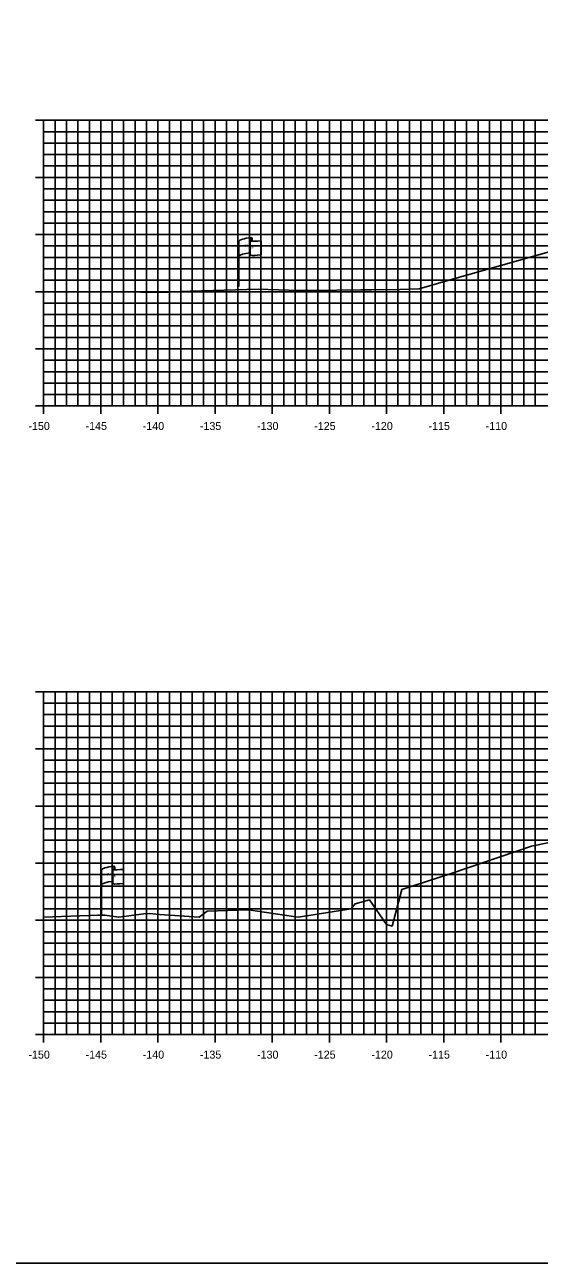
# Model space of a CAD drawing. Extents: x 674939 to 678919, y 750652 to 765176.
# Drawn here: x 678596.9 to 678641.9, y 761506.3 to 761614.6 of the extents above; entities that cross this region are included whole.
import ezdxf

# ---------------------------------------------------------------- set-up
doc = ezdxf.new("R2010")
doc.units = 0
for name, color, linetype in [('Level 10', 7, 'Continuous'), ('Level 20', 7, 'Continuous'), ('Level 28', 7, 'Continuous'), ('Level 4', 7, 'Continuous'), ('Level 8', 7, 'Continuous'), ('Level 9', 7, 'Continuous')]:
    doc.layers.add(name, color=color, linetype=linetype)

msp = doc.modelspace()

# ---------------------------------------------------------------- linework, layer by layer
at = {"layer": 'Level 10'}
for points in [[(678607.04, 761591.25), (678608.1, 761591.24), (678609.54, 761591.24), (678609.76, 761591.27), (678611.35, 761591.33), (678617.31, 761591.52), (678620.85, 761591.4), (678622.06, 761591.4), (678626.28, 761591.44), (678627.2, 761591.44), (678629.7, 761591.49), (678631.38, 761591.55), (678633.89, 761592.26), (678648.01, 761596.27)], [(678598.53, 761536.58), (678603.27, 761536.75), (678603.88, 761536.74), (678605.1, 761536.57), (678607.31, 761536.85), (678607.8, 761536.9), (678608.68, 761536.8), (678612.13, 761536.57), (678612.84, 761537.08), (678616.46, 761537.21), (678620.38, 761536.62), (678620.56, 761536.59), (678620.8, 761536.56), (678625.42, 761537.29), (678625.78, 761537.73), (678627.04, 761538.08), (678628.52, 761535.92), (678629.02, 761535.79), (678629.86, 761538.98), (678634.17, 761540.38), (678641.21, 761542.79), (678653.51, 761545.29)]]:
    msp.add_lwpolyline(points, dxfattribs=at)
at = {"layer": 'Level 20'}
for p, q in [((678598.53, 761606.29), (678898.53, 761606.29)), ((678598.53, 761581.29), (678598.53, 761606.29)), ((678599.53, 761581.29), (678599.53, 761606.29)), ((678600.53, 761581.29), (678600.53, 761606.29)), ((678601.53, 761581.29), (678601.53, 761606.29)), ((678602.53, 761581.29), (678602.53, 761606.29)), ((678603.53, 761581.29), (678603.53, 761606.29)), ((678604.53, 761581.29), (678604.53, 761606.29)), ((678605.53, 761581.29), (678605.53, 761606.29)), ((678606.53, 761581.29), (678606.53, 761606.29)), ((678607.53, 761581.29), (678607.53, 761606.29)), ((678608.53, 761581.29), (678608.53, 761606.29)), ((678609.53, 761581.29), (678609.53, 761606.29)), ((678610.53, 761581.29), (678610.53, 761606.29)), ((678611.53, 761581.29), (678611.53, 761606.29)), ((678612.53, 761581.29), (678612.53, 761606.29)), ((678613.53, 761581.29), (678613.53, 761606.29)), ((678614.53, 761581.29), (678614.53, 761606.29)), ((678615.53, 761581.29), (678615.53, 761606.29)), ((678616.53, 761581.29), (678616.53, 761606.29)), ((678617.53, 761581.29), (678617.53, 761606.29)), ((678618.53, 761581.29), (678618.53, 761606.29)), ((678619.53, 761581.29), (678619.53, 761606.29)), ((678620.53, 761581.29), (678620.53, 761606.29)), ((678621.53, 761581.29), (678621.53, 761606.29)), ((678622.53, 761581.29), (678622.53, 761606.29)), ((678623.53, 761581.29), (678623.53, 761606.29)), ((678624.53, 761581.29), (678624.53, 761606.29)), ((678625.53, 761581.29), (678625.53, 761606.29)), ((678626.53, 761581.29), (678626.53, 761606.29)), ((678627.53, 761581.29), (678627.53, 761606.29)), ((678628.53, 761581.29), (678628.53, 761606.29)), ((678629.53, 761581.29), (678629.53, 761606.29)), ((678630.53, 761581.29), (678630.53, 761606.29)), ((678631.53, 761581.29), (678631.53, 761606.29)), ((678632.53, 761581.29), (678632.53, 761606.29)), ((678633.53, 761581.29), (678633.53, 761606.29)), ((678634.53, 761581.29), (678634.53, 761606.29)), ((678635.53, 761581.29), (678635.53, 761606.29)), ((678636.53, 761581.29), (678636.53, 761606.29)), ((678637.53, 761581.29), (678637.53, 761606.29)), ((678638.53, 761581.29), (678638.53, 761606.29)), ((678639.53, 761581.29), (678639.53, 761606.29)), ((678640.53, 761581.29), (678640.53, 761606.29)), ((678641.53, 761581.29), (678641.53, 761606.29)), ((678598.53, 761605.29), (678898.53, 761605.29)), ((678598.53, 761604.29), (678898.53, 761604.29)), ((678598.53, 761603.29), (678898.53, 761603.29)), ((678598.53, 761602.29), (678898.53, 761602.29)), ((678598.53, 761601.29), (678898.53, 761601.29)), ((678598.53, 761600.29), (678898.53, 761600.29)), ((678598.53, 761599.29), (678898.53, 761599.29)), ((678598.53, 761598.29), (678898.53, 761598.29)), ((678598.53, 761597.29), (678898.53, 761597.29)), ((678598.53, 761596.29), (678898.53, 761596.29)), ((678598.53, 761595.29), (678898.53, 761595.29)), ((678598.53, 761594.29), (678898.53, 761594.29)), ((678598.53, 761593.29), (678898.53, 761593.29)), ((678598.53, 761592.29), (678898.53, 761592.29)), ((678598.53, 761591.29), (678898.53, 761591.29)), ((678598.53, 761590.29), (678898.53, 761590.29)), ((678598.53, 761589.29), (678898.53, 761589.29)), ((678598.53, 761588.29), (678898.53, 761588.29)), ((678598.53, 761587.29), (678898.53, 761587.29)), ((678598.53, 761586.29), (678898.53, 761586.29)), ((678598.53, 761585.29), (678898.53, 761585.29)), ((678598.53, 761584.29), (678898.53, 761584.29)), ((678598.53, 761583.29), (678898.53, 761583.29)), ((678598.53, 761582.29), (678898.53, 761582.29)), ((678598.53, 761581.29), (678898.53, 761581.29)), ((678598.53, 761556.29), (678898.53, 761556.29)), ((678598.53, 761526.29), (678598.53, 761556.29)), ((678598.53, 761555.29), (678898.53, 761555.29)), ((678599.53, 761526.29), (678599.53, 761556.29)), ((678600.53, 761526.29), (678600.53, 761556.29)), ((678601.53, 761526.29), (678601.53, 761556.29)), ((678602.53, 761526.29), (678602.53, 761556.29)), ((678603.53, 761526.29), (678603.53, 761556.29)), ((678604.53, 761526.29), (678604.53, 761556.29)), ((678605.53, 761526.29), (678605.53, 761556.29)), ((678606.53, 761526.29), (678606.53, 761556.29)), ((678607.53, 761526.29), (678607.53, 761556.29)), ((678608.53, 761526.29), (678608.53, 761556.29)), ((678609.53, 761526.29), (678609.53, 761556.29)), ((678610.53, 761526.29), (678610.53, 761556.29)), ((678611.53, 761526.29), (678611.53, 761556.29)), ((678612.53, 761526.29), (678612.53, 761556.29)), ((678613.53, 761526.29), (678613.53, 761556.29)), ((678614.53, 761526.29), (678614.53, 761556.29)), ((678615.53, 761526.29), (678615.53, 761556.29)), ((678616.53, 761526.29), (678616.53, 761556.29)), ((678617.53, 761526.29), (678617.53, 761556.29)), ((678618.53, 761526.29), (678618.53, 761556.29)), ((678619.53, 761526.29), (678619.53, 761556.29)), ((678620.53, 761526.29), (678620.53, 761556.29)), ((678621.53, 761526.29), (678621.53, 761556.29)), ((678622.53, 761526.29), (678622.53, 761556.29)), ((678623.53, 761526.29), (678623.53, 761556.29)), ((678624.53, 761526.29), (678624.53, 761556.29)), ((678625.53, 761526.29), (678625.53, 761556.29)), ((678626.53, 761526.29), (678626.53, 761556.29)), ((678627.53, 761526.29), (678627.53, 761556.29)), ((678628.53, 761526.29), (678628.53, 761556.29)), ((678629.53, 761526.29), (678629.53, 761556.29)), ((678630.53, 761526.29), (678630.53, 761556.29)), ((678631.53, 761526.29), (678631.53, 761556.29)), ((678632.53, 761526.29), (678632.53, 761556.29)), ((678633.53, 761526.29), (678633.53, 761556.29)), ((678634.53, 761526.29), (678634.53, 761556.29)), ((678635.53, 761526.29), (678635.53, 761556.29)), ((678636.53, 761526.29), (678636.53, 761556.29)), ((678637.53, 761526.29), (678637.53, 761556.29)), ((678638.53, 761526.29), (678638.53, 761556.29)), ((678639.53, 761526.29), (678639.53, 761556.29)), ((678640.53, 761526.29), (678640.53, 761556.29)), ((678641.53, 761526.29), (678641.53, 761556.29)), ((678598.53, 761554.29), (678898.53, 761554.29)), ((678598.53, 761553.29), (678898.53, 761553.29)), ((678598.53, 761552.29), (678898.53, 761552.29)), ((678598.53, 761551.29), (678898.53, 761551.29)), ((678598.53, 761550.29), (678898.53, 761550.29)), ((678598.53, 761549.29), (678898.53, 761549.29)), ((678598.53, 761548.29), (678898.53, 761548.29)), ((678598.53, 761547.29), (678898.53, 761547.29)), ((678598.53, 761546.29), (678898.53, 761546.29)), ((678598.53, 761545.29), (678898.53, 761545.29)), ((678598.53, 761544.29), (678898.53, 761544.29)), ((678598.53, 761543.29), (678898.53, 761543.29)), ((678598.53, 761542.29), (678898.53, 761542.29)), ((678598.53, 761541.29), (678898.53, 761541.29)), ((678598.53, 761540.29), (678898.53, 761540.29)), ((678598.53, 761539.29), (678898.53, 761539.29)), ((678598.53, 761538.29), (678898.53, 761538.29)), ((678598.53, 761537.29), (678898.53, 761537.29)), ((678598.53, 761536.29), (678898.53, 761536.29)), ((678598.53, 761535.29), (678898.53, 761535.29)), ((678598.53, 761534.29), (678898.53, 761534.29)), ((678598.53, 761533.29), (678898.53, 761533.29)), ((678598.53, 761532.29), (678898.53, 761532.29)), ((678598.53, 761531.29), (678898.53, 761531.29)), ((678598.53, 761530.29), (678898.53, 761530.29)), ((678598.53, 761529.29), (678898.53, 761529.29)), ((678598.53, 761528.29), (678898.53, 761528.29)), ((678598.53, 761527.29), (678898.53, 761527.29)), ((678598.53, 761526.29), (678898.53, 761526.29))]:
    msp.add_line(p, q, dxfattribs=at)
at = {"layer": 'Level 28'}
for p, q in [((678615.62, 761591.74), (678615.62, 761595.69)), ((678616.61, 761595.79), (678616.61, 761595.77)), ((678616.61, 761595.77), (678616.61, 761594.55)), ((678616.78, 761595.94), (678616.78, 761595.7)), ((678617.55, 761595.75), (678617.55, 761594.51)), ((678603.59, 761536.74), (678603.59, 761540.69)), ((678604.59, 761540.79), (678604.59, 761540.77)), ((678604.59, 761540.77), (678604.59, 761539.55)), ((678604.76, 761540.94), (678604.76, 761540.7)), ((678605.53, 761540.75), (678605.53, 761539.51))]:
    msp.add_line(p, q, dxfattribs=at)
for centre, radius, start, end in [((678616.69, 761595.79), 0.078, 88.6458, 274.2828), ((678616.7, 761595.94), 0.0783, 263.0712, 93.9564), ((678616.69, 761594.55), 0.0783, 180, 273.9564), ((678604.67, 761540.79), 0.078, 88.6458, 274.2828), ((678604.68, 761540.94), 0.0783, 263.0712, 93.9564), ((678604.67, 761539.55), 0.0783, 180, 273.9564)]:
    msp.add_arc(centre, radius, start, end, dxfattribs=at)
for centre, major_axis, ratio, start_param, end_param in [((678617.2, 761595.73), (-1.58, -0.04), 0.19887, 5.030368, 6.283185), ((678617.9, 761595.85), (-1.23, -0.13), 0.052933, 0.159456, 1.268315), ((678617.19, 761594.42), (-1.58, -0.04), 0.19887, 5.083035, 6.194897), ((678617.9, 761594.61), (-1.23, -0.13), 0.052933, 0.159456, 1.268315), ((678605.18, 761540.73), (-1.58, -0.04), 0.19887, 5.030368, 6.283185), ((678605.88, 761540.85), (-1.23, -0.13), 0.052933, 0.159456, 1.268315), ((678605.17, 761539.42), (-1.58, -0.04), 0.19887, 5.083035, 6.194897), ((678605.88, 761539.61), (-1.23, -0.13), 0.052933, 0.159456, 1.268315)]:
    msp.add_ellipse(centre, major_axis=major_axis, ratio=ratio, start_param=start_param, end_param=end_param, dxfattribs=at)
at = {"layer": 'Level 4'}
msp.add_lwpolyline([(678578.53, 761506.29), (678918.53, 761506.29), (678918.53, 761726.29), (678578.53, 761726.29)], close=True, dxfattribs=at)
at = {"layer": 'Level 8'}
for p, q in [((678597.83, 761606.29), (678599.23, 761606.29)), ((678598.53, 761581.29), (678598.53, 761606.29)), ((678598.53, 761605.29), (678598.88, 761605.29)), ((678598.53, 761604.29), (678598.88, 761604.29)), ((678598.53, 761603.29), (678598.88, 761603.29)), ((678598.53, 761602.29), (678598.88, 761602.29)), ((678597.83, 761601.29), (678599.23, 761601.29)), ((678598.53, 761600.29), (678598.88, 761600.29)), ((678598.53, 761599.29), (678598.88, 761599.29)), ((678598.53, 761598.29), (678598.88, 761598.29)), ((678598.53, 761597.29), (678598.88, 761597.29)), ((678597.83, 761596.29), (678599.23, 761596.29)), ((678598.53, 761595.29), (678598.88, 761595.29)), ((678598.53, 761594.29), (678598.88, 761594.29)), ((678598.53, 761593.29), (678598.88, 761593.29)), ((678598.53, 761592.29), (678598.88, 761592.29)), ((678597.83, 761591.29), (678599.23, 761591.29)), ((678598.53, 761590.29), (678598.88, 761590.29)), ((678598.53, 761589.29), (678598.88, 761589.29)), ((678598.53, 761588.29), (678598.88, 761588.29)), ((678598.53, 761587.29), (678598.88, 761587.29)), ((678597.83, 761586.29), (678599.23, 761586.29)), ((678598.53, 761585.29), (678598.88, 761585.29)), ((678598.53, 761584.29), (678598.88, 761584.29)), ((678598.53, 761583.29), (678598.88, 761583.29)), ((678597.83, 761581.29), (678599.23, 761581.29)), ((678598.53, 761582.29), (678598.88, 761582.29)), ((678598.53, 761580.59), (678598.53, 761581.99)), ((678598.53, 761581.29), (678898.53, 761581.29)), ((678603.53, 761580.59), (678603.53, 761581.99)), ((678608.53, 761580.59), (678608.53, 761581.99)), ((678613.53, 761580.59), (678613.53, 761581.99)), ((678618.53, 761580.59), (678618.53, 761581.99)), ((678623.53, 761580.59), (678623.53, 761581.99)), ((678628.53, 761580.59), (678628.53, 761581.99)), ((678633.53, 761580.59), (678633.53, 761581.99)), ((678638.53, 761580.59), (678638.53, 761581.99)), ((678597.83, 761556.29), (678599.23, 761556.29)), ((678598.53, 761526.29), (678598.53, 761556.29)), ((678598.53, 761555.29), (678598.88, 761555.29)), ((678598.53, 761554.29), (678598.88, 761554.29)), ((678598.53, 761553.29), (678598.88, 761553.29)), ((678598.53, 761552.29), (678598.88, 761552.29)), ((678597.83, 761551.29), (678599.23, 761551.29)), ((678598.53, 761550.29), (678598.88, 761550.29)), ((678598.53, 761549.29), (678598.88, 761549.29)), ((678598.53, 761548.29), (678598.88, 761548.29)), ((678598.53, 761547.29), (678598.88, 761547.29)), ((678597.83, 761546.29), (678599.23, 761546.29)), ((678598.53, 761545.29), (678598.88, 761545.29)), ((678598.53, 761544.29), (678598.88, 761544.29)), ((678598.53, 761543.29), (678598.88, 761543.29)), ((678598.53, 761542.29), (678598.88, 761542.29)), ((678597.83, 761541.29), (678599.23, 761541.29)), ((678598.53, 761540.29), (678598.88, 761540.29)), ((678598.53, 761539.29), (678598.88, 761539.29)), ((678598.53, 761538.29), (678598.88, 761538.29)), ((678598.53, 761537.29), (678598.88, 761537.29)), ((678597.83, 761536.29), (678599.23, 761536.29)), ((678598.53, 761535.29), (678598.88, 761535.29)), ((678598.53, 761534.29), (678598.88, 761534.29)), ((678598.53, 761533.29), (678598.88, 761533.29)), ((678598.53, 761532.29), (678598.88, 761532.29)), ((678597.83, 761531.29), (678599.23, 761531.29)), ((678598.53, 761530.29), (678598.88, 761530.29)), ((678598.53, 761529.29), (678598.88, 761529.29)), ((678598.53, 761528.29), (678598.88, 761528.29)), ((678598.53, 761527.29), (678598.88, 761527.29)), ((678597.83, 761526.29), (678599.23, 761526.29)), ((678598.53, 761525.59), (678598.53, 761526.99)), ((678598.53, 761526.29), (678898.53, 761526.29)), ((678603.53, 761525.59), (678603.53, 761526.99)), ((678608.53, 761525.59), (678608.53, 761526.99)), ((678613.53, 761525.59), (678613.53, 761526.99)), ((678618.53, 761525.59), (678618.53, 761526.99)), ((678623.53, 761525.59), (678623.53, 761526.99)), ((678628.53, 761525.59), (678628.53, 761526.99)), ((678633.53, 761525.59), (678633.53, 761526.99)), ((678638.53, 761525.59), (678638.53, 761526.99))]:
    msp.add_line(p, q, dxfattribs=at)

# ---------------------------------------------------------------- texts
at = {"layer": 'Level 28'}
for s, height, rotation, p in [('R ', 0.2, 9.9884, (678616.13, 761595.19)), (' O', 0.2, 9.9884, (678616.28, 761595.24)), ('DWB 11-9-07', 0.01, 90, (678616.78, 761595.7)), ('W', 0.2, 351.1788, (678616.61, 761595.07)), ('DWB 11-9-07', 0.01, 5.0717, (678617.44, 761594.5)), ('DWB 11-9-07', 0.01, 90, (678615.61, 761591.74)), ('R ', 0.2, 9.9884, (678604.11, 761540.19)), (' O', 0.2, 9.9884, (678604.26, 761540.24)), ('W', 0.2, 351.1788, (678604.59, 761540.07)), ('DWB 11-9-07', 0.01, 90, (678604.76, 761540.7)), ('DWB 11-9-07', 0.01, 5.0717, (678605.42, 761539.5)), ('DWB 11-9-07', 0.01, 90, (678603.59, 761536.74))]:
    msp.add_text(s, height=height, rotation=rotation, dxfattribs=at).set_placement(p)
at = {"layer": 'Level 9'}
for s, p in [('-150', (678597.2, 761579.19)), ('-145', (678602.2, 761579.19)), ('-140', (678607.2, 761579.19)), ('-135', (678612.2, 761579.19)), ('-130', (678617.2, 761579.19)), ('-125', (678622.2, 761579.19)), ('-120', (678627.2, 761579.19)), ('-115', (678632.2, 761579.19)), ('-110', (678637.2, 761579.19)), ('-150', (678597.2, 761524.19)), ('-145', (678602.2, 761524.19)), ('-140', (678607.2, 761524.19)), ('-135', (678612.2, 761524.19)), ('-130', (678617.2, 761524.19)), ('-125', (678622.2, 761524.19)), ('-120', (678627.2, 761524.19)), ('-115', (678632.2, 761524.19)), ('-110', (678637.2, 761524.19))]:
    msp.add_text(s, height=0.7, dxfattribs=at).set_placement(p)

doc.saveas('drawing.dxf')
